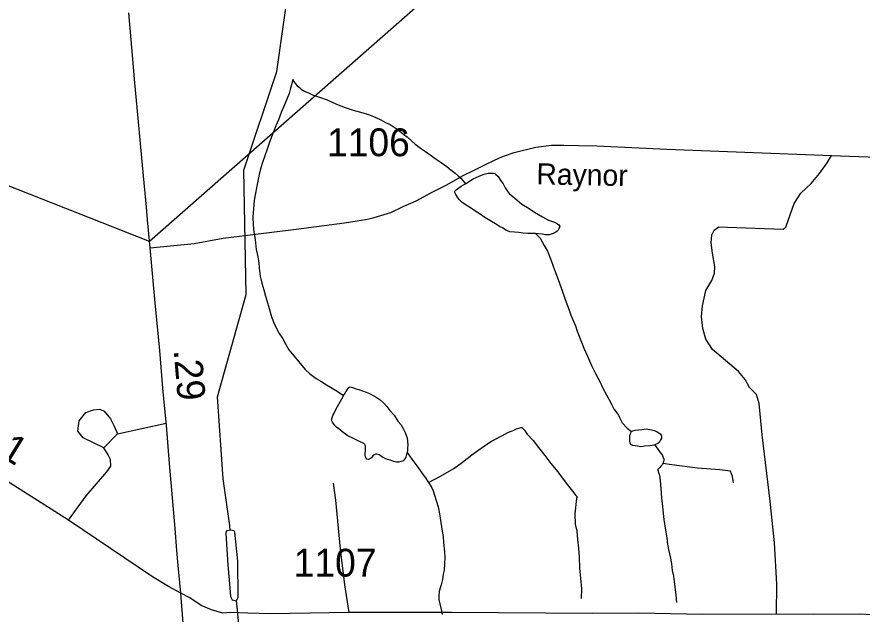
# Model space of a CAD drawing. Extents: x 2082433 to 2279600, y 546599 to 755198.
# Drawn here: x 2142394 to 2146187, y 574002 to 576684 of the extents above; entities that cross this region are included whole.
import ezdxf

# ---------------------------------------------------------------- set-up
doc = ezdxf.new("R2010")
doc.units = 0
for name, color, linetype in [('Exist Boundary Political Fire Districts', 7, 'Continuous'), ('Exist Hydrographic Creek Single Shore', 7, 'Continuous'), ('Exist Hydrographic Misc Water Feature', 7, 'Continuous'), ('Exist Hydrographic Pond Under 1500 Sq Ft', 7, 'Continuous'), ('Exist Road Non-System Type 51', 7, 'Continuous'), ('Exist Road Primary NC Attributed', 7, 'Continuous'), ('Exist Road Primary NC Service Mileage Hundredths English Label', 7, 'Continuous'), ('Exist Road Secondary Mileage Hundredths English Label', 7, 'Continuous'), ('Exist Road Secondary Type 51 Attributed', 7, 'Continuous'), ('Exist Road Secondary Type 51 Label', 7, 'Continuous'), ('Exist Road Secondary Type 51 Number Label', 7, 'Continuous')]:
    doc.layers.add(name, color=color, linetype=linetype)

msp = doc.modelspace()

# ---------------------------------------------------------------- linework, layer by layer
at = {"layer": 'Exist Boundary Political Fire Districts'}
msp.add_lwpolyline([(2148987.7, 588267), (2148853.6, 588086.8), (2148166.4, 587162.7), (2149373.8, 581288.4), (2142989.3, 575675.9), (2139650, 576994.9)], dxfattribs=at)
at = {"layer": 'Exist Hydrographic Creek Single Shore'}
for points in [[(2143350.8, 574378.7), (2143348.9, 574400.4), (2143319.5, 574609.9), (2143293.9, 574977.8), (2143422.7, 575437.4), (2143411.6, 575995.3), (2143559.7, 576438.5), (2143615.6, 576831), (2143565.6, 576946.8), (2143473.7, 577030.7), (2143306.6, 577063.6), (2142875.2, 577042.5), (2142817.8, 577039.6), (2142753.3, 577038.2), (2142621.4, 576970.8), (2141652.6, 576165.4)], [(2143392.4, 573920), (2143383.4, 574020.9), (2143379.6, 574061.6)]]:
    msp.add_lwpolyline(points, dxfattribs=at)
at = {"layer": 'Exist Hydrographic Misc Water Feature'}
for points in [[(2143631.5, 576404.7), (2143625.6, 576378.7), (2143619.8, 576358.8), (2143615.7, 576340.8), (2143594, 576288.6), (2143580.2, 576254.5), (2143568.3, 576222.5), (2143556.4, 576194.5), (2143542.5, 576160.4), (2143528.8, 576126.4), (2143518.9, 576094.4), (2143505, 576056.3), (2143497.2, 576034.3), (2143487.3, 576002.2), (2143481.6, 575976.2), (2143471.6, 575932.2), (2143461.7, 575878.2), (2143458, 575858.2), (2143456, 575824.2), (2143452.3, 575784.2), (2143454.5, 575750.2), (2143456.6, 575718.2), (2143462.7, 575684.2), (2143466.8, 575640.3), (2143475, 575606.4), (2143479.3, 575580.4), (2143481.2, 575556.4), (2143485.5, 575520.5), (2143493.5, 575488.5), (2143501.7, 575458.5), (2143509.7, 575430.5), (2143515.8, 575410.6)], [(2143631.5, 576404.7), (2143635.6, 576394.8), (2143643.6, 576382.8), (2143651.6, 576374.8), (2143661.8, 576366.9), (2143669.8, 576359), (2143683.8, 576351), (2143701.8, 576343.1), (2143723.8, 576333.2), (2143751.7, 576323.3), (2143785.7, 576311.5), (2143827.9, 576291.7), (2143866.1, 576277.8), (2143902, 576266), (2143936, 576256.1), (2143976, 576244.3), (2144004.1, 576232.4), (2144026.2, 576222.5), (2144048.4, 576210.6), (2144068.3, 576200.8), (2144096.4, 576182.9), (2144114.2, 576168.9), (2144128.5, 576157), (2144144.5, 576145.1), (2144180.4, 576113.3), (2144204.8, 576095.4), (2144226.8, 576079.5), (2144252.8, 576061.6), (2144270.9, 576047.7), (2144297.1, 576029.8), (2144322.9, 576012), (2144343, 575996), (2144361.1, 575982.1), (2144373.2, 575970.1), (2144385.3, 575960.2), (2144395.3, 575950.2), (2144407.2, 575934.3)], [(2144407.2, 575934.3), (2144425.3, 575946.4), (2144441.2, 575956.4), (2144455, 575962.5), (2144471, 575970.5), (2144491.1, 575978.6), (2144509.1, 575982.7), (2144523.1, 575982.8), (2144533.1, 575982.8), (2144539.1, 575980.9), (2144543, 575976.9), (2144553, 575967), (2144561, 575955), (2144567.4, 575947), (2144575.4, 575935.1), (2144585.2, 575917.1), (2144593.2, 575903.1), (2144603.4, 575891.2), (2144611.4, 575883.2), (2144637.5, 575863.3), (2144659.6, 575843.5), (2144691.8, 575823.6), (2144715.8, 575807.7), (2144751.7, 575785.9), (2144779.8, 575772), (2144806, 575762.1), (2144820, 575754.2), (2144826.1, 575750.2), (2144830, 575744.2), (2144828, 575740.2), (2144826.1, 575732.2), (2144822, 575726.2), (2144818.1, 575722.2), (2144812, 575718.1), (2144800.1, 575712.1), (2144782.3, 575706), (2144766.3, 575705.9), (2144750.3, 575707.9), (2144734.3, 575709.8), (2144720.3, 575711.8)], [(2144720.3, 575711.8), (2144700.2, 575711.7), (2144686.3, 575711.6), (2144666.2, 575713.5), (2144646.3, 575715.4), (2144626.2, 575717.3), (2144606.3, 575719.2), (2144588.1, 575727.2), (2144576, 575735), (2144560, 575743), (2144541.9, 575754.9), (2144524.1, 575764.9), (2144493.9, 575782.8), (2144467.7, 575800.6), (2144453.8, 575810.5), (2144429.8, 575826.4), (2144409.9, 575838.3), (2144389.8, 575852.2), (2144379.5, 575862.2), (2144373.6, 575870.2), (2144363.5, 575886.1), (2144357.6, 575898.1), (2144359.4, 575902.1), (2144365.6, 575908.1), (2144371.5, 575912.2), (2144387.3, 575924.2), (2144397.4, 575930.2), (2144407.2, 575934.3)], [(2144720.3, 575711.8), (2144742.3, 575689.9), (2144760.3, 575657.9), (2144774.5, 575632), (2144790.9, 575590.1), (2144806.9, 575548.2), (2144827, 575492.3), (2144851.4, 575424.4), (2144873.5, 575362.6), (2144879.9, 575344.6), (2144889.7, 575320.6), (2144900, 575296.7), (2144907.9, 575272.7), (2144930.3, 575216.8), (2144938.3, 575196.9), (2144954.5, 575160.9), (2144972.7, 575119.1), (2144990.8, 575083.1), (2145009, 575047.2), (2145023, 575017.3), (2145039.4, 574987.4), (2145061.3, 574945.5), (2145073.6, 574921.5), (2145085.5, 574905.6), (2145093.5, 574895.7), (2145097.6, 574885.7), (2145101.7, 574875.7), (2145109.7, 574861.8), (2145131.9, 574837.9), (2145152, 574821.9)], [(2143515.8, 575410.6), (2143526.1, 575374.6), (2143536.1, 575336.7), (2143550.3, 575302.7), (2143570.6, 575262.9), (2143586.6, 575238.9), (2143600.7, 575213), (2143614.7, 575189.1), (2143628.8, 575171.2), (2143645, 575151.3), (2143659, 575135.3), (2143687.3, 575101.4), (2143707.2, 575083.5), (2143737.3, 575059.7), (2143757.6, 575047.8), (2143783.4, 575031.9), (2143801.5, 575022), (2143831.4, 575004.1), (2143859.5, 574984.2)], [(2143859.5, 574984.2), (2143867.5, 574994.2), (2143869.6, 575000.2), (2143879.4, 575014.3), (2143883.5, 575020.3), (2143889.5, 575022.4), (2143903.6, 575018.4), (2143915.5, 575014.4), (2143927.6, 575010.5), (2143961.4, 574998.7), (2143975.6, 574992.8), (2143995.5, 574982.8), (2144005.5, 574976.9), (2144023.8, 574965), (2144039.8, 574949.1), (2144053.7, 574935.1), (2144067.8, 574917.2), (2144086.1, 574895.2), (2144103.9, 574869.3), (2144116, 574853.4), (2144128.3, 574833.4), (2144136.3, 574817.5), (2144140.2, 574805.5), (2144144.3, 574793.5), (2144146.6, 574777.5), (2144148.4, 574761.6), (2144146.6, 574749.6), (2144146.6, 574737.6), (2144144.5, 574727.6)], [(2144144.5, 574727.6), (2144142.7, 574719.6), (2144138.8, 574707.6), (2144134.7, 574699.5), (2144130.8, 574693.5), (2144124.9, 574689.5), (2144116.9, 574687.5), (2144106.8, 574685.4), (2144096.8, 574685.4), (2144084.7, 574687.3), (2144068.7, 574693.2), (2144056.8, 574697.2), (2144046.7, 574701.2), (2144034.8, 574707.1), (2144024.8, 574713.1), (2144018.8, 574717), (2144008.8, 574721), (2144002.8, 574720.9), (2143996.7, 574716.9), (2143990.7, 574712.9), (2143984.8, 574704.9), (2143980.7, 574700.9), (2143974.8, 574698.9), (2143970.7, 574696.8), (2143964.7, 574698.8), (2143960.8, 574702.8), (2143958.8, 574708.8), (2143956.7, 574716.8), (2143956.7, 574724.7), (2143958.8, 574736.7), (2143958.6, 574748.7), (2143958.6, 574756.7), (2143956.5, 574762.7), (2143950.6, 574768.7), (2143928.4, 574778.6), (2143900.5, 574792.5), (2143878.6, 574802.4), (2143858.3, 574818.3), (2143838.2, 574834.2), (2143828.3, 574842.1), (2143820.4, 574850.1), (2143810.3, 574864), (2143806, 574874), (2143808, 574884.1), (2143811.9, 574894.1), (2143816, 574902.1), (2143824, 574918.1), (2143831.8, 574934.1), (2143845.8, 574958.2), (2143857.7, 574980.2), (2143859.5, 574984.2)], [(2144241.3, 574594), (2144295, 574622.2), (2144354.7, 574656.5), (2144392.9, 574684.7), (2144434.5, 574716.9), (2144476.5, 574747), (2144520.2, 574777.2), (2144570.2, 574803.4), (2144600, 574819.5), (2144620.1, 574827.6), (2144636, 574833.7), (2144655.9, 574839.7), (2144660, 574839.7), (2144671.9, 574827.9), (2144684, 574809.8), (2144710.3, 574782.1), (2144734.3, 574750.1), (2144762.6, 574714.2), (2144790.5, 574678.4), (2144820.8, 574640.6), (2144841.1, 574614.7), (2144865.1, 574582.7), (2144887, 574554.9), (2144901.2, 574534.9), (2144907.3, 574529), (2144905.3, 574520.9), (2144897.5, 574453), (2144899.7, 574407), (2144906.1, 574375), (2144910, 574337), (2144914.3, 574299.1), (2144916.6, 574259.1), (2144918.8, 574209.1), (2144922.7, 574163.2), (2144927, 574115.2), (2144925.4, 574073.2)], [(2145256.1, 574762.4), (2145252, 574760.4), (2145234, 574758.3), (2145210, 574756.2), (2145194.2, 574754.1), (2145178.2, 574756.1), (2145168.4, 574758), (2145158.3, 574760), (2145148.1, 574763.9), (2145146, 574769.9), (2145144, 574780), (2145144, 574791.8), (2145144, 574803.9), (2145148.1, 574815.9), (2145152, 574821.9)], [(2145152, 574821.9), (2145157.7, 574825.9), (2145167.7, 574828), (2145183.7, 574830), (2145197.7, 574832.1), (2145217.8, 574834.2), (2145241.8, 574830.3), (2145253.9, 574826.4), (2145265.8, 574822.5), (2145279.7, 574812.5), (2145286.1, 574802.5), (2145286.1, 574792.6), (2145282, 574784.5), (2145276, 574772.5), (2145270.1, 574768.4), (2145260, 574764.4), (2145256.1, 574762.4)], [(2145256.1, 574762.4), (2145276.2, 574734.5), (2145280.3, 574728.5), (2145286.3, 574720.5), (2145290.4, 574714.5), (2145294.3, 574704.5), (2145296.3, 574700.6), (2145296.5, 574690.6), (2145294.5, 574684.6), (2145292.6, 574678.6)], [(2144144.5, 574727.6), (2144166.7, 574697.7), (2144188.8, 574667.8), (2144203, 574647.9), (2144208.9, 574637.9), (2144221, 574621.9), (2144227, 574614), (2144241.3, 574594)], [(2145292.6, 574678.6), (2145290.6, 574674.6), (2145284.6, 574668.6), (2145278.5, 574660.5), (2145270.5, 574652.5), (2145270.5, 574648.5), (2145272.7, 574638.6), (2145276.8, 574626.6), (2145278.9, 574614.6), (2145280.7, 574600.5), (2145283, 574568.5), (2145287.1, 574522.6), (2145289.3, 574500.7), (2145293.4, 574454.7), (2145297.5, 574426.7), (2145303.7, 574378.7), (2145310.1, 574344.8), (2145314, 574316.8), (2145318.3, 574292.9), (2145326.3, 574252.9), (2145330.6, 574228.9), (2145334.5, 574198.9), (2145340.8, 574173), (2145342.9, 574147), (2145351.1, 574089), (2145353.3, 574055)], [(2145608.8, 574592), (2145604.5, 574620), (2145596.5, 574644), (2145548.5, 574649.7), (2145448.5, 574657.3), (2145332.6, 574672.8), (2145292.6, 574678.6)], [(2144241.3, 574594), (2144247.3, 574584), (2144255.3, 574570.1), (2144261.2, 574556.1), (2144275.6, 574512.3), (2144283.8, 574484.2), (2144289.7, 574452.3), (2144296.1, 574414.3), (2144302, 574374.4), (2144306.3, 574350.4), (2144308.2, 574324.4), (2144312.5, 574282.5), (2144314.5, 574258.5), (2144312.7, 574228.5), (2144310.8, 574200.5), (2144306.9, 574182.5), (2144303, 574158.5), (2144297.3, 574134.4), (2144295.3, 574124.4), (2144289.3, 574104.4), (2144287.5, 574082.4), (2144287.5, 574068.4), (2144291.6, 574048.4), (2144297.7, 574022.5), (2144301.8, 574000.5)]]:
    msp.add_lwpolyline(points, dxfattribs=at)
at = {"layer": 'Exist Hydrographic Pond Under 1500 Sq Ft'}
msp.add_lwpolyline([(2143350.8, 574378.7), (2143333.2, 574375.1), (2143330.9, 574364.2), (2143340.3, 574224.3), (2143347.6, 574138.5), (2143352.2, 574081), (2143359.1, 574067.2), (2143379.6, 574061.6), (2143386.7, 574078.7), (2143384.6, 574240), (2143371.8, 574370.8), (2143368.9, 574376.8), (2143350.8, 574378.7)], dxfattribs=at)
at = {"layer": 'Exist Road Non-System Type 51'}
for p, q in [((2142845.6, 574811.5), (2143063.6, 574859.7)), ((2142783.3, 574749.2), (2142845.6, 574811.5))]:
    msp.add_line(p, q, dxfattribs=at)
for points in [[(2145802.4, 574002.9), (2145804.1, 574137.6), (2145793.5, 574322), (2145774, 574509.9), (2145737.7, 574806.9), (2145724.4, 574947.8), (2145712, 574988.6), (2145681.8, 575020.5), (2145662.3, 575056), (2145632.2, 575091.4), (2145515.2, 575190.7), (2145485.9, 575237.7), (2145471.7, 575285.5), (2145466.4, 575338.7), (2145470, 575386.6), (2145485.9, 575455.7), (2145511.6, 575500.9), (2145524, 575532.8), (2145525.8, 575563), (2145515.2, 575623.3), (2145509.8, 575669.3), (2145511.6, 575704.8), (2145522.3, 575726.1), (2145543.5, 575742), (2145582.5, 575740.3), (2145832.5, 575731.4), (2145844.9, 575740.3), (2145855.5, 575770.4), (2145882.1, 575846.6), (2145912.3, 575892.7), (2145957.5, 575936.2), (2145994.7, 575980.5), (2146030.2, 576028.3), (2146049.7, 576062)], [(2142783.3, 574749.2), (2142690.9, 574793.4), (2142666.8, 574823.6), (2142672.8, 574869.8), (2142702.9, 574908), (2142737.1, 574920), (2142765.2, 574922), (2142785.3, 574914), (2142813.5, 574879.8), (2142829.6, 574845.7), (2142845.6, 574811.5)], [(2142624.6, 574423.6), (2142704.9, 574534.2), (2142797.4, 574640.7), (2142815.5, 574666.8), (2142813.5, 574696.9), (2142803.4, 574717), (2142783.3, 574749.2)], [(2143885.1, 574009.1), (2143865.6, 574133.2), (2143846.1, 574294.5), (2143824.8, 574514.4), (2143815, 574589.7)]]:
    msp.add_lwpolyline(points, dxfattribs=at)
at = {"layer": 'Exist Road Primary NC Attributed'}
for points in [[(2142992.3, 575646.5), (2142980.2, 575773.3), (2142975.3, 575829), (2142961.8, 575969.7), (2142948.3, 576115.3), (2142938.2, 576228.9), (2142923, 576388.7), (2142909, 576546.3), (2142895.7, 576702.3)], [(2143128.8, 574097), (2143117.5, 574220.8), (2143111.9, 574287.5), (2143103.6, 574387.5), (2143092.3, 574524.8), (2143078.4, 574679.4), (2143064.5, 574850.6), (2143050.2, 574999.5), (2143034.4, 575186.4), (2143014.8, 575400.2), (2142992.3, 575646.5)], [(2143154.8, 573768.7), (2143128.8, 574097)]]:
    msp.add_lwpolyline(points, dxfattribs=at)
at = {"layer": 'Exist Road Secondary Type 51 Attributed'}
for points in [[(2142992.3, 575646.5), (2143189.6, 575666.9), (2143319.9, 575689.8), (2143646.5, 575731.7), (2143863.1, 575759.3), (2143929.3, 575769.9), (2143967.4, 575775.2), (2143997.5, 575782.6), (2144072, 575805.1), (2144126.5, 575832), (2144185, 575858.8), (2144253.8, 575895.4), (2144322.5, 575930), (2144393.3, 575970.6), (2144451.9, 575999.4), (2144500.3, 576022.4), (2144558.9, 576051.2), (2144581.1, 576060.8), (2144625.4, 576075.9), (2144722, 576098.7), (2144793.1, 576107.6), (2144848.5, 576107.6), (2144914, 576106), (2144995.9, 576104.4), (2145089.8, 576100.5), (2145310.2, 576089.9), (2146049.7, 576062), (2146871, 576031.6)], [(2143128.8, 574097), (2143074.3, 574125.8), (2143002.8, 574169.5), (2142624.6, 574423.6), (2141765.3, 574969.7)], [(2146540.7, 573983.6), (2146175.5, 574002), (2145966.4, 574000.2), (2145802.4, 574002.9), (2145470.8, 574001.1), (2145183.6, 574006.4), (2144978.9, 574005.6), (2144343.3, 574010), (2143885.1, 574009.1), (2143532.3, 574003.8), (2143430.3, 574006.4), (2143353.2, 574009.1), (2143317.9, 574006.9), (2143267.1, 574021.2), (2143220.1, 574041.5), (2143170.4, 574075.4), (2143128.8, 574097)]]:
    msp.add_lwpolyline(points, dxfattribs=at)

# ---------------------------------------------------------------- texts
at = {"layer": 'Exist Road Primary NC Service Mileage Hundredths English Label'}
msp.add_text('.29', height=125, rotation=274.8342, dxfattribs=at).set_placement((2143097, 575188.1))
at = {"layer": 'Exist Road Secondary Mileage Hundredths English Label'}
msp.add_text('.31', height=125, rotation=328.3951, dxfattribs=at).set_placement((2142192.5, 574787.7))
at = {"layer": 'Exist Road Secondary Type 51 Label'}
msp.add_text('Raynor', height=95, rotation=358.8824, dxfattribs=at).set_placement((2144724.2, 575932.1))
at = {"layer": 'Exist Road Secondary Type 51 Number Label'}
for s, p in [('1106', (2143785.1, 576058.5)), ('1107', (2143635.5, 574170.7))]:
    msp.add_text(s, height=125, dxfattribs=at).set_placement(p)

doc.saveas('drawing.dxf')
